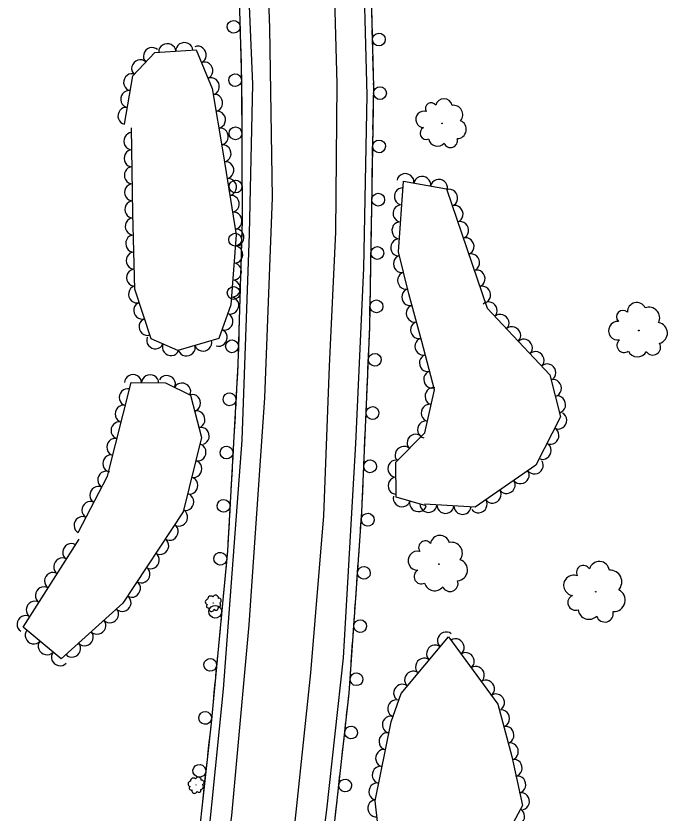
# Model space of a CAD drawing. Extents: x 1722896 to 1754269, y 648279 to 666297.
# Drawn here: x 1740263.2 to 1740419.4, y 650477.7 to 650664.6 of the extents above; entities that cross this region are included whole.
import ezdxf

# ---------------------------------------------------------------- set-up
doc = ezdxf.new("R2010")
doc.units = 0
for name, color, linetype in [('DESIGN - SCRATCH - User 1', 7, 'Continuous'), ('SURVEY - CENTERLINE - Preliminary Text', 7, 'Continuous'), ('SURVEY - VEGETATION - Features with Text', 7, 'Continuous')]:
    doc.layers.add(name, color=color, linetype=linetype)

msp = doc.modelspace()

# ---------------------------------------------------------------- linework, layer by layer
at = {"layer": 'DESIGN - SCRATCH - User 1'}
for points in [[(1740296.86, 650930.12), (1740299.79, 650900.95), (1740302.84, 650855.56), (1740307.39, 650802.33), (1740310.83, 650756.03), (1740314.62, 650701.83), (1740316.14, 650649.5), (1740316.26, 650616.63), (1740315.28, 650582.89), (1740312.84, 650539.2), (1740308.98, 650498.82), (1740304.22, 650455.49), (1740298.55, 650414.97), (1740291.43, 650374.53), (1740273.61, 650289.52)], [(1740304.17, 650281.27), (1740311.9, 650315.02), (1740319.75, 650348.83), (1740324.88, 650380.56), (1740330.64, 650415.25), (1740335.3, 650451.43), (1740341.32, 650505.8), (1740344.33, 650548.25), (1740346.18, 650591.54), (1740347.1, 650647.94), (1740346.18, 650684.81), (1740344.93, 650722.6), (1740343.59, 650740.34)], [(1740315.71, 650664.39), (1740315.84, 650659.79)], [(1740346.72, 650662.97), (1740346.67, 650665.32)], [(1740346.88, 650656.77), (1740346.76, 650661.37)], [(1740315.89, 650658.19), (1740315.96, 650655.84)], [(1740315.96, 650655.84), (1740316.03, 650653.49)], [(1740346.98, 650652.82), (1740346.92, 650655.17)], [(1740316.07, 650651.89), (1740316.14, 650649.5), (1740316.15, 650647.29)], [(1740347.03, 650650.47), (1740346.98, 650652.82)], [(1740347.04, 650644.28), (1740347.1, 650647.94), (1740347.07, 650648.88)], [(1740316.16, 650645.69), (1740316.17, 650643.34)], [(1740316.17, 650643.34), (1740316.17, 650640.99)], [(1740346.97, 650640.33), (1740347.01, 650642.68)], [(1740346.94, 650637.98), (1740346.97, 650640.33)], [(1740316.18, 650639.39), (1740316.2, 650634.79)], [(1740346.83, 650631.78), (1740346.91, 650636.38)], [(1740316.2, 650633.19), (1740316.21, 650630.84)], [(1740316.21, 650630.84), (1740316.22, 650628.49)], [(1740346.77, 650627.83), (1740346.81, 650630.18)], [(1740346.73, 650625.48), (1740346.77, 650627.83)], [(1740316.22, 650626.89), (1740316.24, 650622.29)], [(1740346.63, 650619.28), (1740346.71, 650623.88)], [(1740316.25, 650620.69), (1740316.25, 650618.34)], [(1740316.25, 650618.34), (1740316.26, 650616.63), (1740316.24, 650615.99)], [(1740346.57, 650615.33), (1740346.6, 650617.68)], [(1740316.2, 650614.39), (1740316.06, 650609.8)], [(1740346.53, 650612.98), (1740346.57, 650615.33)], [(1740346.43, 650606.78), (1740346.5, 650611.38)], [(1740316.02, 650608.2), (1740315.95, 650605.85)], [(1740315.95, 650605.85), (1740315.88, 650603.5)], [(1740346.36, 650602.83), (1740346.4, 650605.18)], [(1740346.32, 650600.48), (1740346.36, 650602.83)], [(1740315.83, 650601.9), (1740315.7, 650597.3)], [(1740346.23, 650594.28), (1740346.3, 650598.88)], [(1740315.65, 650595.7), (1740315.58, 650593.35)], [(1740315.58, 650593.35), (1740315.52, 650591)], [(1740346.13, 650590.33), (1740346.18, 650591.54), (1740346.2, 650592.68)], [(1740346.03, 650587.99), (1740346.13, 650590.33)], [(1740315.47, 650589.4), (1740315.33, 650584.81)], [(1740345.76, 650581.79), (1740345.96, 650586.39)], [(1740315.29, 650583.21), (1740315.28, 650582.89), (1740315.17, 650580.86)], [(1740315.17, 650580.86), (1740315.04, 650578.51)], [(1740345.59, 650577.85), (1740345.7, 650580.19)], [(1740314.95, 650576.92), (1740314.69, 650572.32)], [(1740345.49, 650575.5), (1740345.59, 650577.85)], [(1740345.23, 650569.3), (1740345.43, 650573.9)], [(1740314.6, 650570.73), (1740314.47, 650568.38)], [(1740314.47, 650568.38), (1740314.34, 650566.03)], [(1740345.06, 650565.36), (1740345.16, 650567.7)], [(1740344.96, 650563.01), (1740345.06, 650565.36)], [(1740314.25, 650564.44), (1740313.99, 650559.84)], [(1740344.7, 650556.82), (1740344.89, 650561.41)], [(1740313.9, 650558.24), (1740313.77, 650555.9)], [(1740313.77, 650555.9), (1740313.64, 650553.55)], [(1740344.53, 650552.87), (1740344.63, 650555.22)], [(1740344.43, 650550.52), (1740344.53, 650552.87)], [(1740313.55, 650551.95), (1740313.3, 650547.36)], [(1740344.05, 650544.33), (1740344.33, 650548.25), (1740344.36, 650548.92)], [(1740313.21, 650545.77), (1740313.08, 650543.42)], [(1740313.08, 650543.42), (1740312.95, 650541.07)], [(1740343.77, 650540.39), (1740343.94, 650542.74)], [(1740312.86, 650539.47), (1740312.84, 650539.2), (1740312.43, 650534.9)], [(1740343.61, 650538.05), (1740343.77, 650540.39)], [(1740343.17, 650531.86), (1740343.49, 650536.45)], [(1740312.28, 650533.3), (1740312.05, 650530.96)], [(1740312.05, 650530.96), (1740311.83, 650528.62)], [(1740342.89, 650527.92), (1740343.05, 650530.27)], [(1740311.68, 650527.03), (1740311.24, 650522.45)], [(1740342.72, 650525.58), (1740342.89, 650527.92)], [(1740342.28, 650519.4), (1740342.61, 650523.98)], [(1740311.09, 650520.86), (1740310.86, 650518.52)], [(1740310.86, 650518.52), (1740310.64, 650516.18)], [(1740342.01, 650515.45), (1740342.17, 650517.8)], [(1740341.84, 650513.11), (1740342.01, 650515.45)], [(1740310.49, 650514.59), (1740310.05, 650510.01)], [(1740341.4, 650506.93), (1740341.73, 650511.52)], [(1740309.9, 650508.42), (1740309.67, 650506.08)], [(1740309.67, 650506.08), (1740309.45, 650503.74)], [(1740341.01, 650503), (1740341.27, 650505.33)], [(1740309.3, 650502.14), (1740308.98, 650498.82), (1740308.84, 650497.57)], [(1740340.75, 650500.66), (1740341.01, 650503)], [(1740340.07, 650494.5), (1740340.57, 650499.07)], [(1740308.67, 650495.98), (1740308.41, 650493.64)], [(1740308.41, 650493.64), (1740308.16, 650491.3)], [(1740339.63, 650490.57), (1740339.89, 650492.91)], [(1740339.38, 650488.24), (1740339.63, 650490.57)], [(1740307.98, 650489.71), (1740307.48, 650485.14)], [(1740338.69, 650482.07), (1740339.2, 650486.65)], [(1740307.3, 650483.55), (1740307.05, 650481.21)], [(1740307.05, 650481.21), (1740306.79, 650478.88)], [(1740338.26, 650478.15), (1740338.52, 650480.48)], [(1740338, 650475.81), (1740338.26, 650478.15)]]:
    msp.add_lwpolyline(points, dxfattribs=at)
for centre, start, end in [((1740314.28, 650662.07), 114.9256, 114.9157), ((1740348.32, 650659.09), 294.684, 294.6742), ((1740314.64, 650649.57), 114.9256, 114.9157), ((1740348.57, 650646.53), 292.3293, 292.3195), ((1740314.69, 650637.11), 113.463, 113.4531), ((1740348.37, 650634.03), 292.3293, 292.3195), ((1740314.73, 650624.61), 113.463, 113.4531), ((1740348.17, 650621.53), 292.3293, 292.3195), ((1740314.63, 650612.16), 111.5953, 111.5854), ((1740347.96, 650609.03), 292.3293, 292.3195), ((1740314.27, 650599.67), 111.5953, 111.5854), ((1740347.76, 650596.54), 292.3293, 292.3195), ((1740313.9, 650587.17), 111.5953, 111.5854), ((1740347.36, 650584), 290.8124, 290.8025), ((1740313.32, 650574.73), 110.0667, 110.0569), ((1740346.82, 650571.51), 290.8124, 290.8025), ((1740312.63, 650562.25), 110.0667, 110.0569), ((1740346.29, 650559.03), 290.8124, 290.8025), ((1740311.93, 650549.76), 110.0667, 110.0569), ((1740345.71, 650546.5), 289.2068, 289.1969), ((1740311.16, 650537.35), 107.8002, 107.7904), ((1740344.82, 650534.03), 289.2068, 289.1969), ((1740309.97, 650524.91), 107.8002, 107.7904), ((1740343.94, 650521.56), 289.2068, 289.1969), ((1740308.78, 650512.46), 107.8002, 107.7904), ((1740343.06, 650509.09), 289.2068, 289.1969), ((1740307.59, 650500.02), 107.8002, 107.7904), ((1740341.81, 650496.6), 286.9404, 286.9306), ((1740306.24, 650487.61), 106.992, 106.9821), ((1740340.43, 650484.17), 286.9404, 286.9306)]:
    msp.add_arc(centre, 1.5, start, end, dxfattribs=at)
at = {"layer": 'SURVEY - CENTERLINE - Preliminary Text'}
for points in [[(1740290.81, 650272.88), (1740298.66, 650303.54), (1740306.86, 650339.98), (1740312.59, 650368.26), (1740319.35, 650404.37), (1740324.7, 650440.42), (1740328.9, 650477.91), (1740332.4, 650510.56), (1740335.39, 650547.45), (1740336.71, 650582.52), (1740338.21, 650613.94), (1740338.52, 650648.68), (1740337.51, 650685.77), (1740335.34, 650726.79), (1740333.21, 650763.77), (1740329.67, 650801.23), (1740327.12, 650829.89), (1740323.54, 650870.17), (1740320.01, 650907.95), (1740318.01, 650935.25)], [(1740303.09, 650930.74), (1740307.81, 650877.59), (1740311, 650836.73), (1740314.94, 650793.25), (1740318.19, 650752.4), (1740321.19, 650703.91), (1740322.72, 650661.75), (1740323.27, 650622.06), (1740321.51, 650575.1), (1740317.82, 650521.86), (1740313.74, 650477.18), (1740308.2, 650434.83), (1740298.57, 650376.12), (1740288.76, 650329.48), (1740276, 650277.04)], [(1740297.74, 650929.26), (1740301.63, 650898.33), (1740305.13, 650852.38), (1740308.87, 650807.58), (1740312.79, 650759.8), (1740316.19, 650707.31), (1740318.68, 650648.63), (1740317.9, 650613.51), (1740316.22, 650565.19), (1740311.81, 650506.74), (1740306.24, 650451.71), (1740299.22, 650404.49), (1740272.67, 650277.97)], [(1740299.84, 650270.34), (1740312.3, 650324.19), (1740319.1, 650359.72), (1740325.52, 650395.49), (1740330.24, 650433.78), (1740336.09, 650478.48), (1740340.04, 650514.14), (1740342.95, 650564.4), (1740344.82, 650605.52), (1740345.57, 650646.07), (1740344.56, 650684.46), (1740342.74, 650716.66), (1740340.41, 650753.89), (1740337.28, 650789.33), (1740334.44, 650827.4), (1740329.96, 650873.86), (1740326.05, 650917.95), (1740360.46, 650921.91), (1740374.51, 650886.74), (1740390.19, 650852.3), (1740404.26, 650822.75), (1740423.19, 650787.63), (1740435.22, 650768.89), (1740447.55, 650751.91)]]:
    msp.add_lwpolyline(points, dxfattribs=at)
at = {"layer": 'SURVEY - VEGETATION - Features with Text'}
for points in [[(1740288.69, 650639.22), (1740290.62, 650650.62), (1740295.81, 650656.06), (1740305.51, 650656.65), (1740309.26, 650647.62), (1740311.81, 650632.28), (1740314.87, 650613.27), (1740313.64, 650596.85), (1740310.81, 650589.03), (1740301.2, 650586.18), (1740294.95, 650588.88), (1740291.14, 650600.54), (1740290.67, 650618.3), (1740290.37, 650638.41)], [(1740359.44, 650549.72), (1740352.39, 650551.82), (1740352.32, 650559.98), (1740359.1, 650566.87), (1740361.36, 650576.96), (1740358.36, 650588.25), (1740355.38, 650599.49), (1740352.89, 650609.35), (1740354.09, 650625.85), (1740364.17, 650624.09), (1740373.67, 650596.13), (1740388.41, 650580.51), (1740390.93, 650570.66), (1740385.1, 650559.29), (1740370.92, 650549.46), (1740359.01, 650550.15)], [(1740277.84, 650543.48), (1740284.73, 650556.71), (1740290.22, 650578.64), (1740298.29, 650578.59), (1740304.15, 650575.7), (1740306.78, 650565.78), (1740302.47, 650548.34), (1740288.3, 650526.93), (1740273.88, 650513.86), (1740264.95, 650521.31), (1740278.06, 650541.95)], [(1740350.09, 650456.97), (1740347.42, 650480.59), (1740351.18, 650499.14), (1740353.51, 650505.73), (1740364.65, 650519.02), (1740376.19, 650503.24), (1740379.46, 650490.95), (1740381.96, 650479.47), (1740378.18, 650472.36)]]:
    msp.add_lwpolyline(points, dxfattribs=at)
for centre, radius in [((1740363.13, 650639.43), 0.0677), ((1740409.27, 650590.88), 0.0766), ((1740362.41, 650536.09), 0.0786), ((1740399.15, 650529.62), 0.0833), ((1740309.5, 650526.99), 0.022), ((1740305.46, 650484.32), 0.022)]:
    msp.add_circle(centre, radius, dxfattribs=at)
for centre, radius, start, end in [((1740360.56, 650642.94), 1.33, 33.4526, 212.1983), ((1740363.57, 650643.27), 1.94, 11.3365, 168.1254), ((1740358.89, 650640.37), 1.93, 73.4733, 266.893), ((1740365.78, 650641.47), 2.21, 320.3892, 97.9135), ((1740359.43, 650637.12), 1.47, 116.092, 293.4111), ((1740366.62, 650638.04), 2.19, 271.2851, 67.1235), ((1740362.06, 650636.18), 2.09, 191.379, 318.2247), ((1740365.12, 650635.38), 1.62, 201.538, 16.5382), ((1740408.75, 650595.23), 2.19, 24.6506, 181.4395), ((1740405.53, 650594.08), 1.51, 46.7667, 225.5124), ((1740411.65, 650593.82), 2.5, 333.7033, 111.2276), ((1740404.35, 650590.82), 2.19, 86.7874, 280.2071), ((1740413.48, 650590.27), 2.48, 284.5992, 80.4376), ((1740405.79, 650587.38), 1.67, 129.4061, 306.7252), ((1740412.52, 650586.95), 1.83, 214.8521, 29.8523), ((1740408.94, 650587.03), 2.36, 204.6931, 331.5388), ((1740359.19, 650539.98), 1.55, 36.87, 215.6156), ((1740362.65, 650540.58), 2.25, 14.7538, 171.5427), ((1740365.33, 650538.64), 2.57, 323.8065, 101.3308), ((1740357.42, 650536.89), 2.25, 76.8906, 270.3103), ((1740366.55, 650534.72), 2.55, 274.7024, 70.5409), ((1740396.26, 650534.14), 1.64, 29.8981, 208.6438), ((1740399.98, 650534.32), 2.39, 7.782, 164.5709), ((1740358.28, 650533.16), 1.71, 119.5093, 296.8285), ((1740402.55, 650531.94), 2.72, 316.8347, 94.359), ((1740364.99, 650531.54), 1.88, 204.9553, 19.9556), ((1740394, 650531.11), 2.38, 69.9188, 263.3385), ((1740361.39, 650532.25), 2.42, 194.7964, 321.642), ((1740403.33, 650527.65), 2.7, 267.7306, 63.569), ((1740308.89, 650527.89), 0.719, 46.8342, 184.3584), ((1740310.02, 650528.09), 0.714, 357.73, 153.5685), ((1740310.85, 650527.55), 0.527, 287.9829, 102.9832), ((1740394.42, 650527.07), 1.81, 112.5375, 289.8566), ((1740308.26, 650527.21), 0.631, 97.7815, 254.5704), ((1740308.31, 650526.22), 0.433, 119.8976, 298.6433), ((1740310.53, 650526.57), 0.679, 277.824, 44.6697), ((1740309.11, 650525.63), 0.629, 159.9183, 353.338), ((1740310.17, 650525.74), 0.479, 202.537, 19.8561), ((1740397.58, 650525.72), 2.57, 187.8245, 314.6702), ((1740401.28, 650524.5), 1.99, 197.9835, 12.9837), ((1740304.22, 650484.54), 0.631, 97.7815, 254.5704), ((1740304.85, 650485.22), 0.719, 46.8342, 184.3584), ((1740305.98, 650485.42), 0.714, 357.73, 153.5685), ((1740306.82, 650484.88), 0.527, 287.9829, 102.9832), ((1740304.27, 650483.55), 0.433, 119.8976, 298.6433), ((1740305.07, 650482.96), 0.629, 159.9183, 353.338), ((1740306.14, 650483.07), 0.479, 202.537, 19.8561), ((1740306.5, 650483.9), 0.679, 277.824, 44.6697)]:
    msp.add_arc(centre, radius, start, end, dxfattribs=at)
for centre, major_axis in [((1740295.06, 650655.28), (1.38, 1.45)), ((1740298.72, 650656.24), (2, 0.12)), ((1740302.72, 650656.48), (2, 0.12)), ((1740305.97, 650655.54), (0.77, -1.85)), ((1740292.3, 650652.39), (1.38, 1.45)), ((1740307.5, 650651.85), (0.77, -1.85)), ((1740290.36, 650649.08), (0.33, 1.97)), ((1740309.03, 650648.15), (0.77, -1.85)), ((1740289.69, 650645.14), (0.33, 1.97)), ((1740309.82, 650644.24), (0.33, -1.97)), ((1740289.03, 650641.19), (0.33, 1.97)), ((1740310.48, 650640.3), (0.33, -1.97)), ((1740311.13, 650636.35), (0.33, -1.97)), ((1740290.41, 650635.26), (-0.03, 2)), ((1740311.79, 650632.41), (0.33, -1.97)), ((1740290.48, 650631.26), (-0.03, 2)), ((1740290.54, 650627.26), (-0.03, 2)), ((1740312.43, 650628.46), (0.32, -1.97)), ((1740354.54, 650625.77), (1.97, -0.34)), ((1740358.48, 650625.09), (1.97, -0.34)), ((1740290.6, 650623.26), (-0.03, 2)), ((1740313.06, 650624.51), (0.32, -1.97)), ((1740362.42, 650624.4), (1.97, -0.34)), ((1740353.83, 650622.32), (0.14, 1.99)), ((1740364.89, 650621.99), (0.64, -1.89)), ((1740313.7, 650620.56), (0.32, -1.97)), ((1740290.66, 650619.26), (-0.03, 2)), ((1740353.54, 650618.33), (0.14, 1.99)), ((1740366.17, 650618.21), (0.64, -1.89)), ((1740314.34, 650616.61), (0.32, -1.97)), ((1740290.75, 650615.26), (-0.05, 2)), ((1740353.25, 650614.34), (0.14, 1.99)), ((1740367.46, 650614.42), (0.64, -1.89)), ((1740314.83, 650612.66), (-0.15, -1.99)), ((1740290.86, 650611.26), (-0.05, 2)), ((1740352.96, 650610.35), (0.14, 1.99)), ((1740368.75, 650610.63), (0.64, -1.89)), ((1740314.53, 650608.67), (-0.15, -1.99)), ((1740290.96, 650607.26), (-0.05, 2)), ((1740353.63, 650606.44), (-0.49, 1.94)), ((1740370.03, 650606.85), (0.64, -1.89)), ((1740314.23, 650604.68), (-0.15, -1.99)), ((1740291.07, 650603.26), (-0.05, 2)), ((1740371.32, 650603.06), (0.64, -1.89)), ((1740354.6, 650602.56), (-0.49, 1.94)), ((1740291.53, 650599.33), (-0.62, 1.9)), ((1740313.93, 650600.69), (-0.15, -1.99)), ((1740372.61, 650599.27), (0.64, -1.89)), ((1740355.59, 650598.69), (-0.51, 1.93)), ((1740292.77, 650595.53), (-0.62, 1.9)), ((1740313.59, 650596.71), (-0.68, -1.88)), ((1740374.14, 650595.63), (1.37, -1.45)), ((1740356.62, 650594.82), (-0.51, 1.93)), ((1740294.02, 650591.72), (-0.62, 1.9)), ((1740312.23, 650592.95), (-0.68, -1.88)), ((1740376.89, 650592.72), (1.37, -1.45)), ((1740357.64, 650590.95), (-0.51, 1.93)), ((1740379.63, 650589.81), (1.37, -1.45)), ((1740310.87, 650589.18), (-0.68, -1.88)), ((1740295.87, 650588.48), (-1.84, 0.79)), ((1740307.14, 650587.94), (-1.92, -0.57)), ((1740358.67, 650587.09), (-0.51, 1.93)), ((1740382.38, 650586.9), (1.37, -1.45)), ((1740299.54, 650586.89), (-1.84, 0.79)), ((1740303.3, 650586.8), (-1.92, -0.57)), ((1740385.12, 650583.99), (1.37, -1.45)), ((1740359.7, 650583.22), (-0.51, 1.93)), ((1740387.87, 650581.09), (1.37, -1.45)), ((1740290.7, 650578.64), (2, -0.01)), ((1740294.7, 650578.61), (2, -0.01)), ((1740298.66, 650578.41), (1.79, -0.89)), ((1740360.72, 650579.36), (-0.51, 1.93)), ((1740302.24, 650576.64), (1.79, -0.89)), ((1740389.21, 650577.4), (0.5, -1.94)), ((1740289.36, 650575.23), (0.49, 1.94)), ((1740361.03, 650575.48), (0.44, 1.95)), ((1740304.63, 650573.89), (0.51, -1.93)), ((1740390.2, 650573.53), (0.5, -1.94)), ((1740288.39, 650571.35), (0.49, 1.94)), ((1740360.15, 650571.57), (0.44, 1.95)), ((1740305.66, 650570.02), (0.51, -1.93)), ((1740390.46, 650569.73), (-0.91, -1.78)), ((1740287.42, 650567.47), (0.49, 1.94)), ((1740359.28, 650567.67), (0.44, 1.95)), ((1740306.68, 650566.16), (0.51, -1.93)), ((1740388.63, 650566.17), (-0.91, -1.78)), ((1740286.45, 650563.58), (0.49, 1.94)), ((1740356.87, 650564.6), (1.4, 1.43)), ((1740305.91, 650562.27), (-0.48, -1.94)), ((1740354.06, 650561.75), (1.4, 1.43)), ((1740386.81, 650562.62), (-0.91, -1.78)), ((1740285.48, 650559.7), (0.49, 1.94)), ((1740304.95, 650558.39), (-0.48, -1.94)), ((1740352.33, 650558.47), (-0.02, 2)), ((1740384.88, 650559.14), (-1.64, -1.14)), ((1740284.31, 650555.9), (0.92, 1.77)), ((1740381.6, 650556.86), (-1.64, -1.14)), ((1740303.99, 650554.51), (-0.48, -1.94)), ((1740352.36, 650554.47), (-0.02, 2)), ((1740282.46, 650552.35), (0.92, 1.77)), ((1740378.31, 650554.58), (-1.64, -1.14)), ((1740303.03, 650550.63), (-0.48, -1.94)), ((1740375.02, 650552.3), (-1.64, -1.14)), ((1740280.61, 650548.81), (0.92, 1.77)), ((1740353.69, 650551.43), (-1.92, 0.57)), ((1740357.52, 650550.29), (-1.92, 0.57)), ((1740371.74, 650550.02), (-1.64, -1.14)), ((1740301.56, 650546.97), (-1.1, -1.67)), ((1740359.93, 650550.1), (-2, 0.12)), ((1740363.92, 650549.87), (-2, 0.12)), ((1740367.92, 650549.64), (-2, 0.12)), ((1740278.76, 650545.26), (0.92, 1.77)), ((1740299.35, 650543.63), (-1.1, -1.67)), ((1740276.15, 650538.94), (1.07, 1.69)), ((1740297.14, 650540.3), (-1.1, -1.67)), ((1740274, 650535.56), (1.07, 1.69)), ((1740294.94, 650536.96), (-1.1, -1.67)), ((1740271.86, 650532.19), (1.07, 1.69)), ((1740292.73, 650533.63), (-1.1, -1.67)), ((1740290.52, 650530.29), (-1.1, -1.67)), ((1740269.71, 650528.81), (1.07, 1.69)), ((1740288.31, 650526.95), (-1.1, -1.67)), ((1740267.57, 650525.43), (1.07, 1.69)), ((1740265.43, 650522.06), (1.07, 1.69)), ((1740285.35, 650524.26), (-1.48, -1.34)), ((1740282.39, 650521.58), (-1.48, -1.34)), ((1740267.35, 650519.31), (-1.53, 1.28)), ((1740279.43, 650518.89), (-1.48, -1.34)), ((1740363.99, 650518.23), (1.29, 1.53)), ((1740366.41, 650516.62), (1.18, -1.61)), ((1740270.42, 650516.75), (-1.53, 1.28)), ((1740276.46, 650516.2), (-1.48, -1.34)), ((1740361.42, 650515.17), (1.29, 1.53)), ((1740273.49, 650514.18), (-1.53, 1.28)), ((1740368.77, 650513.39), (1.18, -1.61)), ((1740358.85, 650512.1), (1.29, 1.53)), ((1740356.28, 650509.04), (1.29, 1.53)), ((1740371.13, 650510.16), (1.18, -1.61)), ((1740353.71, 650505.97), (1.29, 1.53)), ((1740373.49, 650506.93), (1.18, -1.61)), ((1740375.85, 650503.7), (1.18, -1.61)), ((1740352.28, 650502.26), (0.67, 1.89)), ((1740377.07, 650499.93), (0.51, -1.93)), ((1740351.04, 650498.46), (0.4, 1.96)), ((1740378.1, 650496.06), (0.51, -1.93)), ((1740350.24, 650494.54), (0.4, 1.96)), ((1740379.12, 650492.2), (0.51, -1.93)), ((1740349.45, 650490.62), (0.4, 1.96)), ((1740348.65, 650486.7), (0.4, 1.96)), ((1740380.03, 650488.3), (0.43, -1.95)), ((1740380.89, 650484.39), (0.43, -1.95)), ((1740347.86, 650482.78), (0.4, 1.96)), ((1740381.74, 650480.48), (0.43, -1.95)), ((1740347.62, 650478.83), (-0.23, 1.99)), ((1740380.57, 650476.86), (-0.94, -1.77))]:
    msp.add_ellipse(centre, major_axis=major_axis, ratio=0.940188, start_param=0, end_param=3.141593, dxfattribs=at)

doc.saveas('drawing.dxf')
